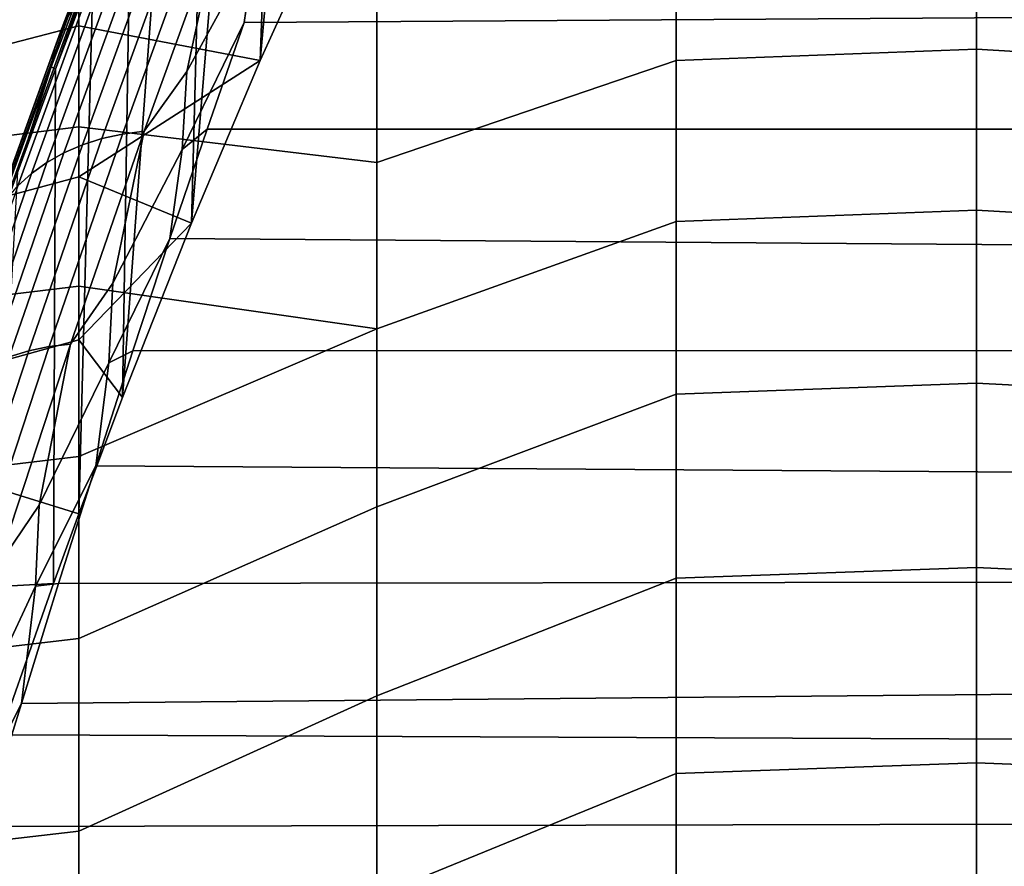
# Model space of a CAD drawing. Header units: metres. Extents: x -29 to 117, y -464 to 29.
# Tile 319 of 362: x 66.41 to 69.79, y 19.48 to 22.39. Entities that reach past the tile are written whole.
import ezdxf

# ---------------------------------------------------------------- set-up
doc = ezdxf.new("R2010")
doc.units = ezdxf.units.M
doc.layers.add('solid_24_501_056_XXX', color=7, linetype='CONTINUOUS')

msp = doc.modelspace()

# ---------------------------------------------------------------- linework, layer by layer
at = {"layer": 'solid_24_501_056_XXX'}
for points in [[(67.556892, 24.653124, 64.161087), (67.470604, 22.764254, 63.084229), (67.236961, 22.247765, 64.026611), (67.430763, 24.386396, 64.679939)], [(67.304016, 24.108625, 65.193214), (67.430763, 24.386396, 64.679939), (67.236961, 22.247765, 64.026611)], [(67.304016, 24.108625, 65.193214), (67.236961, 22.247765, 64.026611), (67.001419, 21.68947, 64.945099), (67.176819, 23.820173, 65.700157)], [(67.049156, 23.520983, 66.200806), (67.176819, 23.820173, 65.700157), (67.001419, 21.68947, 64.945099)], [(67.049156, 23.520983, 66.200806), (67.001419, 21.68947, 64.945099), (66.764709, 21.091181, 65.836884), (66.920937, 23.210854, 66.695564)], [(66.792343, 22.890223, 67.183754), (66.920937, 23.210854, 66.695564), (66.764709, 21.091181, 65.836884)], [(66.797989, 22.993118, 67.447762), (66.551369, 22.346958, 68.357712), (66.578705, 22.403193, 68.406906), (66.825958, 23.05102, 67.494606)], [(66.777351, 22.932261, 67.400864), (66.531395, 22.287817, 68.308395), (66.551369, 22.346958, 68.357712), (66.797989, 22.993118, 67.447762)], [(66.764259, 22.869043, 67.35437), (66.518974, 22.226353, 68.25943), (66.531395, 22.287817, 68.308395), (66.777351, 22.932261, 67.400864)], [(66.792343, 22.890223, 67.183754), (66.764709, 21.091181, 65.836884), (66.614258, 20.691708, 66.387589), (66.663544, 22.559534, 67.66465)], [(67.220245, 22.640129, 68.892761), (67.239067, 22.899664, 68.523911), (67.089882, 22.700197, 68.767731), (66.985466, 22.209921, 69.438454)], [(66.614128, 22.844801, 62.642605), (65.597748, 22.588856, 62.768543), (65.597748, 22.102758, 63.733971), (66.614128, 22.367285, 63.61269)], [(66.764259, 22.869043, 67.35437), (66.534523, 22.218683, 68.138374), (66.518974, 22.226353, 68.25943)], [(66.764259, 22.869043, 67.35437), (66.663544, 22.559534, 67.66465), (66.534523, 22.218683, 68.138374)], [(67.236961, 22.247765, 64.026611), (67.470604, 22.764254, 63.084229), (66.614128, 22.844801, 62.642605), (66.614128, 22.367285, 63.61269)], [(69.69474, 22.287432, 39.63586), (68.664307, 22.248278, 39.675457), (68.664307, 22.759228, 40.646683), (69.69474, 22.799229, 40.607162)], [(70.726494, 22.224834, 39.499783), (69.69474, 22.287432, 39.63586), (69.69474, 22.799229, 40.607162), (70.726494, 22.7346, 40.45285)], [(68.664307, 22.759228, 40.646683), (68.664307, 22.248278, 39.675457), (67.636871, 21.897596, 39.250576), (67.636871, 22.427496, 40.207634)], [(67.220245, 22.640129, 68.892761), (67.182228, 22.379049, 69.240334), (115.828644, 22.688797, 68.83046), (67.309654, 22.735367, 68.767479)], [(66.877365, 22.651073, 68.672806), (66.626465, 21.958597, 69.569153), (66.693733, 21.980221, 69.605705), (66.944977, 22.673639, 68.708145)], [(66.944977, 22.673639, 68.708145), (66.693733, 21.980221, 69.605705), (66.764526, 21.995874, 69.638458), (67.016052, 22.690069, 68.739891)], [(67.016052, 22.690069, 68.739891), (66.764526, 21.995874, 69.638458), (66.838142, 22.005398, 69.667076), (67.089882, 22.700197, 68.767731)], [(67.089882, 22.700197, 68.767731), (66.838142, 22.005398, 69.667076), (66.985466, 22.209921, 69.438454)], [(115.843224, 21.998198, 69.723892), (115.828644, 22.688797, 68.83046), (67.182228, 22.379049, 69.240334), (67.054688, 22.012886, 69.705635)], [(66.813889, 22.622591, 68.634224), (66.563385, 21.931211, 69.529144), (66.626465, 21.958597, 69.569153), (66.877365, 22.651073, 68.672806)], [(66.985466, 22.209921, 69.438454), (66.968788, 21.943018, 69.788452), (67.182228, 22.379049, 69.240334), (67.220245, 22.640129, 68.892761)], [(66.755173, 22.588476, 68.592773), (66.505119, 21.89834, 69.486092), (66.563385, 21.931211, 69.529144), (66.813889, 22.622591, 68.634224)], [(66.701797, 22.549065, 68.548874), (66.45224, 21.860304, 69.440414), (66.505119, 21.89834, 69.486092), (66.755173, 22.588476, 68.592773)], [(66.654297, 22.504747, 68.50296), (66.405273, 21.81748, 69.392563), (66.45224, 21.860304, 69.440414), (66.701797, 22.549065, 68.548874)], [(66.663544, 22.559534, 67.66465), (66.614258, 20.691708, 66.387589), (66.52697, 20.453182, 66.701401), (66.534523, 22.218683, 68.138374)], [(66.614128, 22.020077, 39.741688), (65.597748, 21.894754, 39.882339), (65.597748, 22.397615, 40.839142), (66.614128, 22.525606, 40.697475)], [(66.613129, 22.455963, 68.455482), (66.364693, 21.770294, 69.34301), (66.405273, 21.81748, 69.392563), (66.654297, 22.504747, 68.50296)], [(67.636871, 21.897596, 39.250576), (66.614128, 22.020077, 39.741688), (66.614128, 22.525606, 40.697475), (67.636871, 22.427496, 40.207634)], [(66.578705, 22.403193, 68.406906), (66.330879, 21.71921, 69.292252), (66.364693, 21.770294, 69.34301), (66.613129, 22.455963, 68.455482)], [(66.551369, 22.346958, 68.357712), (66.304184, 21.664736, 69.240784), (66.330879, 21.71921, 69.292252), (66.578705, 22.403193, 68.406906)], [(66.614128, 22.367285, 63.61269), (65.597748, 22.102758, 63.733971), (65.597748, 21.575422, 64.677505), (66.614128, 21.848598, 64.561401)], [(67.236961, 22.247765, 64.026611), (66.614128, 22.367285, 63.61269), (66.614128, 21.848598, 64.561401)], [(66.968788, 21.943018, 69.788452), (67.054688, 22.012886, 69.705635), (67.182228, 22.379049, 69.240334)], [(66.531395, 22.287817, 68.308395), (66.284859, 21.607407, 69.189117), (66.304184, 21.664736, 69.240784), (66.551369, 22.346958, 68.357712)], [(66.518974, 22.226353, 68.25943), (66.273109, 21.547792, 69.137764), (66.284859, 21.607407, 69.189117), (66.531395, 22.287817, 68.308395)], [(69.69474, 21.734278, 38.687496), (68.664307, 21.695906, 38.727173), (68.664307, 22.248278, 39.675457), (69.69474, 22.287432, 39.63586)], [(70.726494, 21.67514, 38.569176), (69.69474, 21.734278, 38.687496), (69.69474, 22.287432, 39.63586), (70.726494, 22.224834, 39.499783)], [(67.001419, 21.68947, 64.945099), (67.236961, 22.247765, 64.026611), (66.614128, 21.848598, 64.561401)], [(68.664307, 22.248278, 39.675457), (68.664307, 21.695906, 38.727173), (67.636871, 21.32688, 38.317284), (67.636871, 21.897596, 39.250576)], [(66.273109, 21.547792, 69.137764), (66.518974, 22.226353, 68.25943), (66.40519, 21.867474, 68.60524), (66.275726, 21.506407, 69.064583)], [(66.534523, 22.218683, 68.138374), (66.52697, 20.453182, 66.701401), (66.289009, 19.777672, 67.535789), (66.40519, 21.867474, 68.60524)], [(66.518974, 22.226353, 68.25943), (66.534523, 22.218683, 68.138374), (66.40519, 21.867474, 68.60524)], [(66.968788, 21.943018, 69.788452), (66.985466, 22.209921, 69.438454), (66.838142, 22.005398, 69.667076), (66.731552, 21.483648, 70.324165)], [(66.614128, 21.474018, 38.808464), (65.597748, 21.351044, 38.948147), (65.597748, 21.894754, 39.882339), (66.614128, 22.020077, 39.741688)], [(66.693733, 21.980221, 69.605705), (66.442291, 21.25119, 70.474533), (66.512802, 21.266026, 70.508255), (66.764526, 21.995874, 69.638458)], [(66.764526, 21.995874, 69.638458), (66.512802, 21.266026, 70.508255), (66.586197, 21.274916, 70.537636), (66.838142, 22.005398, 69.667076)], [(66.838142, 22.005398, 69.667076), (66.586197, 21.274916, 70.537636), (66.731552, 21.483648, 70.324165)], [(67.636871, 21.32688, 38.317284), (66.614128, 21.474018, 38.808464), (66.614128, 22.020077, 39.741688), (67.636871, 21.897596, 39.250576)], [(115.843262, 21.272797, 70.5886), (115.843224, 21.998198, 69.723892), (67.054688, 22.012886, 69.705635), (66.927208, 21.63706, 70.163155)], [(66.968788, 21.943018, 69.788452), (66.927208, 21.63706, 70.163155), (67.054688, 22.012886, 69.705635)], [(66.626465, 21.958597, 69.569153), (66.375366, 21.230556, 70.43679), (66.442291, 21.25119, 70.474533), (66.693733, 21.980221, 69.605705)], [(66.505119, 21.89834, 69.486092), (66.254868, 21.172758, 70.350807), (66.312683, 21.204325, 70.395416), (66.563385, 21.931211, 69.529144)], [(66.563385, 21.931211, 69.529144), (66.312683, 21.204325, 70.395416), (66.375366, 21.230556, 70.43679), (66.626465, 21.958597, 69.569153)], [(66.731552, 21.483648, 70.324165), (66.717178, 21.210443, 70.655327), (66.927208, 21.63706, 70.163155), (66.968788, 21.943018, 69.788452)], [(66.45224, 21.860304, 69.440414), (66.202492, 21.136168, 70.303406), (66.254868, 21.172758, 70.350807), (66.505119, 21.89834, 69.486092)], [(66.405273, 21.81748, 69.392563), (66.156067, 21.094915, 70.253677), (66.202492, 21.136168, 70.303406), (66.45224, 21.860304, 69.440414)], [(66.614128, 21.848598, 64.561401), (65.597748, 21.575422, 64.677505), (65.597748, 21.007833, 65.597382), (66.614128, 21.289696, 65.486992)], [(67.001419, 21.68947, 64.945099), (66.614128, 21.848598, 64.561401), (66.614128, 21.289696, 65.486992)], [(69.69474, 21.140795, 37.763836), (68.664307, 21.10314, 37.803604), (68.664307, 21.695906, 38.727173), (69.69474, 21.734278, 38.687496)], [(70.726494, 21.086502, 37.662701), (69.69474, 21.140795, 37.763836), (69.69474, 21.734278, 38.687496), (70.726494, 21.67514, 38.569176)], [(68.664307, 21.695906, 38.727173), (68.664307, 21.10314, 37.803604), (67.636871, 20.716412, 37.409496), (67.636871, 21.32688, 38.317284)], [(66.764709, 21.091181, 65.836884), (67.001419, 21.68947, 64.945099), (66.614128, 21.289696, 65.486992)], [(66.717178, 21.210443, 70.655327), (66.799721, 21.25173, 70.612694), (66.927208, 21.63706, 70.163155)], [(115.843262, 21.272797, 70.5886), (66.927208, 21.63706, 70.163155), (66.799721, 21.25173, 70.612694)], [(66.614128, 20.888432, 37.899525), (65.597748, 20.767498, 38.038303), (65.597748, 21.351044, 38.948147), (66.614128, 21.474018, 38.808464)], [(66.717178, 21.210443, 70.655327), (66.731552, 21.483648, 70.324165), (66.586197, 21.274916, 70.537636), (66.477722, 20.72196, 71.179649)], [(67.636871, 21.32688, 38.317284), (66.614128, 20.888432, 37.899525), (66.614128, 21.474018, 38.808464)], [(67.636871, 21.32688, 38.317284), (67.636871, 20.716412, 37.409496), (66.614128, 20.264399, 37.016537), (66.614128, 20.888432, 37.899525)], [(66.764709, 21.091181, 65.836884), (66.614128, 21.289696, 65.486992), (65.597748, 21.007833, 65.597382), (66.614258, 20.691708, 66.387589)], [(66.442291, 21.25119, 70.474533), (66.191048, 20.487675, 71.313278), (66.261276, 20.501654, 71.347939), (66.512802, 21.266026, 70.508255)], [(66.512802, 21.266026, 70.508255), (66.261276, 20.501654, 71.347939), (66.33445, 20.509878, 71.378044), (66.586197, 21.274916, 70.537636)], [(66.586197, 21.274916, 70.537636), (66.33445, 20.509878, 71.378044), (66.477722, 20.72196, 71.179649)], [(115.828773, 20.513025, 71.42408), (115.843262, 21.272797, 70.5886), (66.799721, 21.25173, 70.612694), (66.67218, 20.857054, 71.054062)], [(66.717178, 21.210443, 70.655327), (66.67218, 20.857054, 71.054062), (66.799721, 21.25173, 70.612694)], [(66.375366, 21.230556, 70.43679), (66.124458, 20.468077, 71.274399), (66.191048, 20.487675, 71.313278), (66.442291, 21.25119, 70.474533)], [(66.477722, 20.72196, 71.179649), (66.46579, 20.443539, 71.492058), (66.67218, 20.857054, 71.054062), (66.717178, 21.210443, 70.655327)], [(69.69474, 20.508083, 36.866592), (68.664307, 20.471087, 36.906464), (68.664307, 21.10314, 37.803604), (69.69474, 21.140795, 37.763836)], [(70.726494, 20.459978, 36.781982), (69.69474, 20.508083, 36.866592), (69.69474, 21.140795, 37.763836), (70.726494, 21.086502, 37.662701)], [(68.664307, 21.10314, 37.803604), (68.664307, 20.471087, 36.906464), (67.636871, 20.067329, 36.528904), (67.636871, 20.716412, 37.409496)], [(66.52697, 20.453182, 66.701401), (66.614258, 20.691708, 66.387589), (65.597748, 21.007833, 65.597382), (65.597748, 20.401049, 66.491898)], [(66.614128, 20.264399, 37.016537), (65.597748, 20.145206, 37.15451), (65.597748, 20.767498, 38.038303), (66.614128, 20.888432, 37.899525)], [(66.46579, 20.443539, 71.492058), (66.544762, 20.453236, 71.487045), (66.67218, 20.857054, 71.054062)], [(115.828773, 20.513025, 71.42408), (66.67218, 20.857054, 71.054062), (66.544762, 20.453236, 71.487045)], [(66.46579, 20.443539, 71.492058), (66.477722, 20.72196, 71.179649), (66.33445, 20.509878, 71.378044), (66.22438, 19.926092, 72.003586)], [(67.636871, 20.716412, 37.409496), (67.636871, 20.067329, 36.528904), (66.614128, 19.603065, 36.161129), (66.614128, 20.264399, 37.016537)], [(115.799751, 19.720032, 72.228951), (115.828773, 20.513025, 71.42408), (66.417633, 20.040482, 71.911423), (66.385025, 19.933001, 72.019058)], [(115.828773, 20.513025, 71.42408), (66.544762, 20.453236, 71.487045), (66.417633, 20.040482, 71.911423)], [(69.69474, 19.83732, 35.997429), (68.664307, 19.800919, 36.037426), (68.664307, 20.471087, 36.906464), (69.69474, 20.508083, 36.866592)], [(70.726494, 19.796694, 35.928608), (69.69474, 19.83732, 35.997429), (69.69474, 20.508083, 36.866592), (70.726494, 20.459978, 36.781982)], [(66.289009, 19.777672, 67.535789), (66.52697, 20.453182, 66.701401), (65.597748, 20.401049, 66.491898), (65.597748, 19.756203, 67.359375)], [(66.22438, 19.926092, 72.003586), (66.215019, 19.643513, 72.297386), (66.417633, 20.040482, 71.911423), (66.46579, 20.443539, 71.492058)], [(66.46579, 20.443539, 71.492058), (66.417633, 20.040482, 71.911423), (66.544762, 20.453236, 71.487045)], [(68.664307, 20.471087, 36.906464), (68.664307, 19.800919, 36.037426), (67.636871, 19.380842, 35.677151), (67.636871, 20.067329, 36.528904)], [(66.614128, 19.603065, 36.161129), (65.597748, 19.485329, 36.298412), (65.597748, 20.145206, 37.15451), (66.614128, 20.264399, 37.016537)], [(66.215019, 19.643513, 72.297386), (66.385025, 19.933001, 72.019058), (66.417633, 20.040482, 71.911423)], [(67.636871, 20.067329, 36.528904), (67.636871, 19.380842, 35.677151), (66.614128, 18.905649, 35.334873), (66.614128, 19.603065, 36.161129)], [(115.799751, 19.720032, 72.228951), (66.385025, 19.933001, 72.019058), (66.290741, 19.618967, 72.327019)], [(69.69474, 19.129745, 35.157959), (68.664307, 19.093887, 35.198105), (68.664307, 19.800919, 36.037426), (69.69474, 19.83732, 35.997429)], [(70.726494, 19.097841, 35.104111), (69.69474, 19.129745, 35.157959), (69.69474, 19.83732, 35.997429), (70.726494, 19.796694, 35.928608)], [(68.664307, 19.800919, 36.037426), (68.664307, 19.093887, 35.198105), (67.636871, 18.658232, 34.85582), (67.636871, 19.380842, 35.677151)], [(115.756416, 18.894234, 73.002594), (115.799751, 19.720032, 72.228951), (66.290741, 19.618967, 72.327019), (66.164032, 19.188869, 72.733658)], [(66.614128, 18.905649, 35.334873), (65.597748, 18.789099, 35.471607), (65.597748, 19.485329, 36.298412), (66.614128, 19.603065, 36.161129)]]:
    msp.add_3dface(points, dxfattribs=at)

doc.saveas('drawing.dxf')
